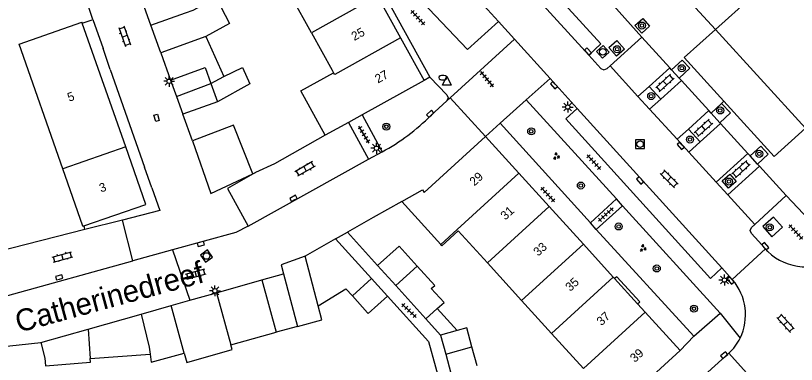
# Model space of a CAD drawing. Extents: x 132998 to 136004, y 396998 to 398512.
# Drawn here: x 133436.6 to 133525.7, y 398138.3 to 398178.1 of the extents above; entities that cross this region are included whole.
import ezdxf

# ---------------------------------------------------------------- set-up
doc = ezdxf.new("R2010")
doc.units = 0
for name, color, linetype in [('gg-afsc-erfafscheiding', 7, 'Continuous'), ('gg-afsc-muur', 7, 'Continuous'), ('gg-anno-huisnummerreeks BGT', 7, 'Continuous'), ('gg-anno-openbare ruimte label', 7, 'Continuous'), ('gg-bbg-bijgebouw', 7, 'Continuous'), ('gg-bbg-gedigitaliseerde bebouwing', 7, 'Continuous'), ('gg-bbg-gedigitaliseerde bijgebouw', 7, 'Continuous'), ('gg-bbg-hoofdgebouw', 7, 'Continuous'), ('gg-bbg-luifel en loopbrug', 7, 'Continuous'), ('gg-bbg-tussenscheiding', 7, 'Continuous'), ('gg-knt-verharding', 7, 'Continuous'), ('gg-knt-verharding nz', 7, 'Continuous'), ('gt-grn-groengrens', 7, 'Continuous'), ('gt-grn-weggrens', 7, 'Continuous'), ('gt-symb-boom', 7, 'Continuous'), ('gt-symb-brandkraan', 7, 'Continuous'), ('gt-symb-groenvak', 7, 'Continuous'), ('gt-symb-klinker verharding', 7, 'Continuous'), ('gt-symb-kolk', 7, 'Continuous'), ('gt-symb-kolk center center', 7, 'Continuous'), ('gt-symb-lichtmast', 7, 'Continuous'), ('gt-symb-rioolschacht', 7, 'Continuous'), ('gt-symb-tegel verharding', 7, 'Continuous'), ('gt-symb-waterafsluiter', 7, 'Continuous')]:
    doc.layers.add(name, color=color, linetype=linetype)

# ---------------------------------------------------------------- blocks, each defined once
blk = doc.blocks.new('gt0-KL1')
at = {"layer": 'gt-symb-klinker verharding'}
for p, q in [((-1.15, 0.3), (1.15, 0.3)), ((-1, -0.3), (-1, 0.3)), ((-0.5, 0.3), (-0.5, 0.45)), ((0, -0.3), (0, 0.3)), ((0.5, 0.3), (0.5, 0.45)), ((1, -0.3), (1, 0.3)), ((-1.15, -0.3), (1.15, -0.3)), ((-0.5, -0.45), (-0.5, -0.3)), ((0.5, -0.45), (0.5, -0.3))]:
    blk.add_line(p, q, dxfattribs=at)
blk = doc.blocks.new('gt0-KOLK')
at = {"layer": 'gt-symb-kolk'}
blk.add_lwpolyline([(0, 0), (0.375, 0), (0.375, 0.4), (-0.375, 0.4), (-0.375, 0), (0, 0)], dxfattribs=at)
blk = doc.blocks.new('gt0-TEG1')
at = {"layer": 'gt-symb-tegel verharding'}
for p, q in [((-1.125, 0), (1.125, 0)), ((-0.9, -0.25), (-0.9, 0.25)), ((-0.45, -0.25), (-0.45, 0.25)), ((0, -0.25), (0, 0.25)), ((0.45, -0.25), (0.45, 0.25)), ((0.9, -0.25), (0.9, 0.25))]:
    blk.add_line(p, q, dxfattribs=at)
blk = doc.blocks.new('gt0-BOOM')
at = {"layer": 'gt-symb-boom'}
for radius in [0.4, 0.2]:
    blk.add_circle((0, 0), radius, dxfattribs=at)
blk = doc.blocks.new('gt0-RS')
at = {"layer": 'gt-symb-rioolschacht'}
blk.add_lwpolyline([(-0.5, -0.5), (0.5, -0.5), (0.5, 0.5), (-0.5, 0.5)], close=True, dxfattribs=at)
blk.add_circle((0, 0), 0.375, dxfattribs=at)
blk = doc.blocks.new('gt0-LMAST')
at = {"layer": 'gt-symb-lichtmast'}
for p, q in [((-0.182, 0.173), (-0.447, 0.438)), ((-0.005, 0.246), (-0.005, 0.621)), ((0.172, 0.173), (0.437, 0.438)), ((-0.255, -0.004), (-0.63, -0.004)), ((-0.182, -0.181), (-0.447, -0.446)), ((-0.005, -0.254), (-0.005, -0.629)), ((0.437, -0.446), (0.172, -0.181)), ((0.245, -0.004), (0.62, -0.004))]:
    blk.add_line(p, q, dxfattribs=at)
blk.add_circle((-0.005, -0.004), 0.25, dxfattribs=at)
blk = doc.blocks.new('gt0-GRVAK')
at = {"layer": 'gt-symb-groenvak'}
for p, q in [((-0.11, 0.189), (-0.228, 0.24)), ((-0.182, 0.153), (0.088, 0.153)), ((-0.091, 0.211), (-0.156, 0.322)), ((-0.047, 0.214), (-0.047, 0.393)), ((-0.004, 0.211), (0.061, 0.322)), ((0.015, 0.189), (0.133, 0.24)), ((0.262, -0.052), (0.197, 0.059)), ((0.305, -0.049), (0.305, 0.13)), ((0.349, -0.052), (0.414, 0.059)), ((-0.245, -0.228), (-0.363, -0.177)), ((-0.318, -0.264), (-0.047, -0.264)), ((-0.226, -0.206), (-0.291, -0.095)), ((-0.183, -0.203), (-0.183, -0.024)), ((-0.139, -0.206), (-0.074, -0.095)), ((-0.12, -0.228), (-0.002, -0.177)), ((0.243, -0.074), (0.125, -0.023)), ((0.17, -0.11), (0.441, -0.11)), ((0.368, -0.074), (0.486, -0.023))]:
    blk.add_line(p, q, dxfattribs=at)
blk = doc.blocks.new('gt0-BR')
at = {"layer": 'gt-symb-brandkraan'}
for centre, radius, start, end in [((-0.244, 0), 0.206, 107.56694, 252.43307), ((0.599, -2.664), 3, 106.89205, 107.56694), ((0, -0.691), 0.938, 73.10799, 106.89205), ((-0.599, -2.664), 3, 72.43309, 73.10799), ((0.244, 0), 0.206, 287.56695, 72.43309), ((0.599, 2.664), 3, 252.43307, 253.10797), ((0, 0.691), 0.938, 253.10797, 286.89206), ((-0.599, 2.664), 3, 286.89206, 287.56695)]:
    blk.add_arc(centre, radius, start, end, dxfattribs=at)
blk = doc.blocks.new('gt0-WAFSL')
at = {"layer": 'gt-symb-waterafsluiter'}
for p, q in [((-0.5, -0.333), (0, 0.667)), ((0, 0.667), (0.5, -0.333)), ((0.5, -0.333), (-0.5, -0.333))]:
    blk.add_line(p, q, dxfattribs=at)
blk = doc.blocks.new('gt0-KOLKCC')
at = {"layer": 'gt-symb-kolk center center'}
blk.add_lwpolyline([(-0.375, 0.2), (0.375, 0.2), (0.375, -0.2), (-0.375, -0.2)], close=True, dxfattribs=at)

msp = doc.modelspace()

# ---------------------------------------------------------------- linework, layer by layer
at = {"layer": 'gg-afsc-erfafscheiding'}
msp.add_lwpolyline([(133478.984, 398146.125), (133483.665, 398140.935), (133485.261, 398135.166)], dxfattribs=at)
at = {"layer": 'gg-afsc-muur'}
for p, q in [((133445.357, 398177.65), (133444.827, 398179.235)), ((133444.16, 398177.247), (133445.162, 398177.585)), ((133445.162, 398177.585), (133445.357, 398177.65)), ((133463.627, 398160.044), (133463.939, 398160.19)), ((133480.636, 398156.908), (133477.377, 398155.061)), ((133477.377, 398155.061), (133474.423, 398153.388)), ((133444.463, 398153.698), (133434.421, 398151.158)), ((133444.398, 398153.928), (133444.341, 398154.129)), ((133444.463, 398153.698), (133444.398, 398153.928)), ((133474.423, 398153.388), (133477.867, 398149.598))]:
    msp.add_line(p, q, dxfattribs=at)
msp.add_lwpolyline([(133471.887, 398164.451), (133466.093, 398161.195), (133463.939, 398160.19)], dxfattribs=at)
at = {"layer": 'gg-bbg-bijgebouw'}
for p, q in [((133452.003, 398177.003), (133451.278, 398179.024)), ((133454.247, 398170.75), (133454.915, 398168.889)), ((133454.915, 398168.889), (133455.65, 398166.842)), ((133473.05, 398152.64), (133469.59, 398150.68)), ((133473.05, 398152.64), (133477.18, 398148.105)), ((133477.867, 398149.598), (133479.938, 398147.315)), ((133459.494, 398146.497), (133464.663, 398147.954)), ((133477.18, 398148.105), (133478.984, 398146.125)), ((133479.938, 398147.315), (133483.393, 398143.508)), ((133456.45, 398145.639), (133459.494, 398146.497)), ((133454.302, 398145.033), (133456.45, 398145.639)), ((133450.892, 398144.071), (133454.302, 398145.033)), ((133444.815, 398142.358), (133450.892, 398144.071)), ((133439.44, 398140.842), (133444.815, 398142.358)), ((133434.43, 398140.28), (133439.44, 398140.842)), ((133485.057, 398141.674), (133485.65, 398139.493)), ((133485.65, 398139.493), (133486.24, 398137.322))]:
    msp.add_line(p, q, dxfattribs=at)
for points in [[(133463.627, 398160.044), (133461.416, 398165.586), (133456.732, 398163.82)], [(133456.732, 398163.82), (133458.833, 398157.809), (133463.627, 398160.044)], [(133469.59, 398150.68), (133466.85, 398149.68), (133467.13, 398148.65)]]:
    msp.add_lwpolyline(points, dxfattribs=at)
at = {"layer": 'gg-bbg-gedigitaliseerde bebouwing'}
msp.add_line((133444.244, 398154.096), (133441.949, 398160.627), dxfattribs=at)
msp.add_lwpolyline([(133441.949, 398160.627), (133436.957, 398174.835), (133444.123, 398177.353)], dxfattribs=at)
at = {"layer": 'gg-bbg-gedigitaliseerde bijgebouw'}
for p, q in [((133452.003, 398177.003), (133455.96, 398178.41)), ((133458.838, 398170.346), (133459.59, 398168.25)), ((133459.59, 398168.25), (133455.65, 398166.842)), ((133464.663, 398147.954), (133466.308, 398142.007)), ((133467.13, 398148.65), (133468.719, 398142.664)), ((133474.986, 398146.137), (133476.72, 398144.22)), ((133483.393, 398143.508), (133484.687, 398144.686)), ((133461.136, 398140.549), (133466.308, 398142.007)), ((133486.958, 398142.191), (133485.057, 398141.674)), ((133489.228, 398138.149), (133488.638, 398140.32)), ((133445.067, 398139.008), (133451.903, 398139.509))]:
    msp.add_line(p, q, dxfattribs=at)
for points in [[(133454.247, 398170.75), (133458.186, 398172.164), (133458.838, 398170.346)], [(133477.867, 398149.598), (133480.319, 398151.823), (133482.387, 398149.546)], [(133484.687, 398144.686), (133485.453, 398145.383), (133483.995, 398146.988), (133484.388, 398147.344), (133482.387, 398149.546)], [(133471.078, 398144.998), (133474.26, 398146.94), (133474.986, 398146.137)], [(133478.984, 398146.125), (133476.798, 398144.134), (133476.72, 398144.22)], [(133468.719, 398142.664), (133471.487, 398143.42), (133471.078, 398144.998)], [(133488.638, 398140.32), (133488.048, 398142.487), (133486.958, 398142.191)], [(133455.79, 398139.615), (133456.08, 398138.561), (133461.279, 398140.026), (133461.136, 398140.549)], [(133451.903, 398139.509), (133452.021, 398138.584), (133455.79, 398139.615)], [(133439.972, 398138.168), (133445.101, 398138.595), (133445.067, 398139.008)]]:
    msp.add_lwpolyline(points, dxfattribs=at)
at = {"layer": 'gg-bbg-hoofdgebouw'}
for p, q in [((133470.322, 398176.148), (133467.672, 398180.927)), ((133477.838, 398180.326), (133480.488, 398175.546)), ((133444.16, 398177.247), (133444.123, 398177.353)), ((133449.123, 398163.121), (133444.16, 398177.247)), ((133480.488, 398175.546), (133483.18, 398170.69)), ((133472.972, 398171.369), (133472.852, 398171.586)), ((133483.18, 398170.69), (133476.112, 398166.785)), ((133476.112, 398166.785), (133474.533, 398165.913)), ((133474.533, 398165.913), (133471.887, 398164.451)), ((133490.19, 398164.3), (133483.203, 398157.937)), ((133490.19, 398164.3), (133493.997, 398160.119)), ((133493.997, 398160.119), (133497.459, 398156.317)), ((133480.636, 398156.908), (133485.084, 398152.002)), ((133497.459, 398156.317), (133501.356, 398152.038)), ((133444.244, 398154.096), (133444.341, 398154.129)), ((133487.083, 398153.55), (133490.409, 398149.897)), ((133501.356, 398152.038), (133504.77, 398148.289)), ((133490.409, 398149.897), (133494.305, 398145.618)), ((133504.77, 398148.289), (133504.926, 398148.117)), ((133504.926, 398148.117), (133507.552, 398145.234)), ((133494.305, 398145.618), (133497.719, 398141.869)), ((133507.552, 398145.234), (133508.426, 398144.274)), ((133508.426, 398144.274), (133512.4, 398139.91)), ((133497.719, 398141.869), (133501.376, 398137.854)), ((133512.4, 398139.91), (133505.34, 398133.5))]:
    msp.add_line(p, q, dxfattribs=at)
for points in [[(133470.322, 398176.148), (133472.688, 398171.88), (133472.852, 398171.586)], [(133471.887, 398164.451), (133469.099, 398169.506), (133472.852, 398171.586)], [(133444.341, 398154.129), (133451.422, 398156.579), (133449.123, 398163.121)], [(133480.636, 398156.908), (133482.985, 398158.24), (133483.203, 398157.937)], [(133487.083, 398153.55), (133485.216, 398151.857), (133485.084, 398152.002)]]:
    msp.add_lwpolyline(points, dxfattribs=at)
at = {"layer": 'gg-bbg-luifel en loopbrug'}
for p, q in [((133453.132, 398173.857), (133452.003, 398177.003)), ((133458.273, 398175.702), (133453.132, 398173.857)), ((133458.273, 398175.702), (133460.314, 398171.14)), ((133453.132, 398173.857), (133454.247, 398170.75)), ((133458.838, 398170.346), (133460.314, 398171.14)), ((133464.663, 398147.954), (133467.13, 398148.65)), ((133484.687, 398144.686), (133486.958, 398142.191)), ((133483.393, 398143.508), (133485.057, 398141.674)), ((133468.719, 398142.664), (133466.308, 398142.007))]:
    msp.add_line(p, q, dxfattribs=at)
for points in [[(133455.96, 398178.41), (133456.812, 398178.713), (133459.436, 398180.172), (133460.948, 398177.189), (133458.273, 398175.702)], [(133460.314, 398171.14), (133462.46, 398172.181), (133463.297, 398170.318), (133459.59, 398168.25)]]:
    msp.add_lwpolyline(points, dxfattribs=at)
at = {"layer": 'gg-bbg-tussenscheiding'}
for p, q in [((133477.838, 398180.326), (133470.322, 398176.148)), ((133480.488, 398175.546), (133472.972, 398171.369)), ((133454.915, 398168.889), (133458.838, 398170.346)), ((133449.123, 398163.121), (133441.949, 398160.627)), ((133493.997, 398160.119), (133486.947, 398153.699)), ((133497.459, 398156.317), (133490.409, 398149.897)), ((133486.947, 398153.699), (133485.084, 398152.002)), ((133501.356, 398152.038), (133494.305, 398145.618)), ((133471.078, 398144.998), (133469.59, 398150.68)), ((133479.938, 398147.315), (133482.387, 398149.546)), ((133477.18, 398148.105), (133474.986, 398146.137)), ((133504.77, 398148.289), (133497.719, 398141.869)), ((133459.494, 398146.497), (133461.136, 398140.549)), ((133455.79, 398139.615), (133454.302, 398145.033)), ((133508.426, 398144.274), (133501.376, 398137.854)), ((133444.815, 398142.358), (133445.067, 398139.008)), ((133485.65, 398139.493), (133488.638, 398140.32))]:
    msp.add_line(p, q, dxfattribs=at)
for points in [[(133450.892, 398144.071), (133451.802, 398140.298), (133451.903, 398139.509)], [(133439.44, 398140.842), (133439.9, 398139.03), (133439.972, 398138.168)]]:
    msp.add_lwpolyline(points, dxfattribs=at)
at = {"layer": 'gg-knt-verharding'}
for p, q in [((133476.514, 398184.287), (133483.84, 398171.08)), ((133445.357, 398177.65), (133446.536, 398174.342)), ((133493.502, 398175.405), (133491.654, 398177.442)), ((133508.038, 398175.621), (133504.4, 398172.35)), ((133511.213, 398172.142), (133508.038, 398175.621)), ((133497.554, 398170.937), (133493.502, 398175.405)), ((133508.868, 398170.024), (133511.213, 398172.142)), ((133511.43, 398171.904), (133511.213, 398172.142)), ((133447.355, 398171.952), (133451.263, 398160.819)), ((133512.276, 398170.977), (133511.43, 398171.904)), ((133500.659, 398167.514), (133497.554, 398170.937)), ((133512.545, 398170.682), (133510.19, 398168.558)), ((133512.545, 398170.682), (133512.276, 398170.977)), ((133515.667, 398167.261), (133512.545, 398170.682)), ((133507.586, 398168.867), (133508.868, 398170.024)), ((133508.868, 398170.024), (133510.19, 398168.558)), ((133486.16, 398168.724), (133485.76, 398168.36)), ((133490.19, 398164.3), (133486.16, 398168.724)), ((133494.84, 398168.5), (133491.85, 398165.84)), ((133505.12, 398157.21), (133494.84, 398168.5)), ((133508.918, 398167.411), (133507.586, 398168.867)), ((133510.19, 398168.558), (133508.918, 398167.411)), ((133483.96, 398166.72), (133485.76, 398168.36)), ((133515.929, 398166.974), (133517.127, 398168.068)), ((133456.732, 398163.82), (133455.65, 398166.842)), ((133476.112, 398166.785), (133478.403, 398162.562)), ((133513.346, 398165.164), (133515.667, 398167.261)), ((133515.929, 398166.974), (133515.667, 398167.261)), ((133516.934, 398165.873), (133515.929, 398166.974)), ((133474.533, 398165.913), (133476.848, 398161.711)), ((133491.85, 398165.84), (133502.16, 398154.48)), ((133517.005, 398165.795), (133514.677, 398163.691)), ((133517.005, 398165.795), (133516.934, 398165.873)), ((133520.122, 398162.38), (133517.005, 398165.795)), ((133512.047, 398163.991), (133513.346, 398165.164)), ((133513.346, 398165.164), (133514.677, 398163.691)), ((133512.047, 398163.991), (133513.387, 398162.525)), ((133514.677, 398163.691), (133513.387, 398162.525)), ((133476.848, 398161.711), (133478.403, 398162.562)), ((133516.517, 398159.104), (133520.122, 398162.38)), ((133520.385, 398162.092), (133520.122, 398162.38)), ((133521.234, 398161.162), (133520.385, 398162.092)), ((133521.456, 398160.918), (133517.847, 398157.65)), ((133521.456, 398160.918), (133521.234, 398161.162)), ((133524.49, 398157.593), (133521.456, 398160.918)), ((133463.939, 398160.19), (133460.747, 398158.397)), ((133517.847, 398157.65), (133516.517, 398159.104)), ((133460.747, 398158.397), (133463.082, 398154.072)), ((133502.16, 398154.48), (133505.12, 398157.21)), ((133520.93, 398154.28), (133524.49, 398157.593)), ((133505.81, 398156.42), (133502.83, 398153.72)), ((133516.96, 398144.19), (133505.81, 398156.42)), ((133448.74, 398154.781), (133444.463, 398153.698)), ((133449.917, 398150.124), (133448.74, 398154.781)), ((133473.05, 398152.64), (133474.423, 398153.388)), ((133502.83, 398153.72), (133513.95, 398141.54)), ((133454.458, 398151.374), (133449.917, 398150.124)), ((133522.133, 398151.492), (133518.341, 398148.013)), ((133522.412, 398151.188), (133522.133, 398151.492)), ((133517.146, 398149.331), (133518.341, 398148.013)), ((133518.341, 398148.013), (133518.38, 398147.97)), ((133513.95, 398141.54), (133516.96, 398144.19)), ((133514.781, 398136.717), (133517.97, 398139.595)), ((133517.97, 398139.595), (133521.375, 398135.854))]:
    msp.add_line(p, q, dxfattribs=at)
for points in [[(133530.965, 398189.568), (133527.714, 398192.991), (133513.242, 398180.004), (133516.424, 398176.518)], [(133479.176, 398183.81), (133479.32, 398183.55), (133488.112, 398174.217), (133491.654, 398177.442)], [(133501.982, 398173.586), (133503.337, 398174.869), (133495.539, 398183.433), (133494.129, 398182.175)], [(133507.246, 398176.985), (133508.139, 398177.784), (133508.918, 398176.905), (133508.026, 398176.106), (133507.246, 398176.985)], [(133517.406, 398168.323), (133512.852, 398173.313), (133516.424, 398176.518)], [(133504.273, 398174.452), (133505.162, 398175.242), (133506.043, 398174.264), (133505.154, 398173.475), (133504.273, 398174.452)], [(133501.982, 398173.586), (133503.359, 398172.08), (133503.708, 398171.921), (133504.069, 398172.05), (133504.4, 398172.35)], [(133511.43, 398171.904), (133512.646, 398173.014), (133513.489, 398172.084), (133512.276, 398170.977)], [(133483.84, 398171.08), (133485.78, 398169.08), (133485.92, 398168.716), (133485.76, 398168.36)], [(133517.127, 398168.068), (133518.164, 398166.995), (133516.934, 398165.873)], [(133526.707, 398165.25), (133523.143, 398162.036), (133517.406, 398168.323)], [(133517.146, 398149.331), (133515.867, 398148.128), (133499.369, 398166.323), (133500.659, 398167.514)], [(133520.385, 398162.092), (133521.626, 398163.224), (133522.459, 398162.28), (133521.234, 398161.162)], [(133517.198, 398159.258), (133518.087, 398160.015), (133518.793, 398159.17), (133517.904, 398158.413), (133517.198, 398159.258)], [(133452.097, 398158.478), (133453.006, 398155.869), (133448.74, 398154.781)], [(133521.829, 398154.042), (133522.855, 398152.889), (133524.066, 398153.97), (133523.04, 398155.123), (133521.829, 398154.042)], [(133522.133, 398151.492), (133520.529, 398153.24), (133520.4, 398153.601), (133520.56, 398153.95), (133520.93, 398154.28)], [(133463.082, 398154.072), (133461.67, 398153.36), (133454.458, 398151.374)], [(133507.552, 398145.234), (133507.785, 398145.446), (133505.159, 398148.329), (133504.926, 398148.117)]]:
    msp.add_lwpolyline(points, dxfattribs=at)
for centre, radius, start, end in [((133466.81, 398183.848), 24.238, 298.57419, 315.03682), ((133526.781, 398155.786), 6.343, 226.46881, 305.08157), ((133513.789, 398143.997), 6.072, 333.95786, 40.87174), ((133513.779, 398144.006), 6.084, 313.5339, 333.91838)]:
    msp.add_arc(centre, radius, start, end, dxfattribs=at)
at = {"layer": 'gg-knt-verharding nz'}
for p, q in [((133516.424, 398176.518), (133530.965, 398189.568)), ((133482.79, 398187.12), (133491.654, 398177.442)), ((133494.129, 398182.175), (133501.982, 398173.586)), ((133516.424, 398176.518), (133526.707, 398165.25)), ((133504.4, 398172.35), (133507.586, 398168.867)), ((133500.659, 398167.514), (133517.146, 398149.331)), ((133508.918, 398167.411), (133512.047, 398163.991)), ((133513.387, 398162.525), (133516.517, 398159.104)), ((133463.082, 398154.072), (133476.848, 398161.711)), ((133517.847, 398157.65), (133520.93, 398154.28)), ((133435.673, 398146.202), (133449.917, 398150.124))]:
    msp.add_line(p, q, dxfattribs=at)
at = {"layer": 'gt-grn-groengrens'}
msp.add_line((133483.84, 398171.08), (133483.18, 398170.69), dxfattribs=at)
at = {"layer": 'gt-grn-weggrens'}
for p, q in [((133508.038, 398175.621), (133504.783, 398179.248)), ((133486.16, 398168.724), (133493.502, 398175.405)), ((133447.355, 398171.952), (133446.536, 398174.342)), ((133497.554, 398170.937), (133494.84, 398168.5)), ((133517.127, 398168.068), (133517.406, 398168.323)), ((133491.85, 398165.84), (133490.19, 398164.3)), ((133452.097, 398158.478), (133451.263, 398160.819)), ((133505.81, 398156.42), (133505.12, 398157.21)), ((133529.461, 398152.316), (133524.49, 398157.593)), ((133502.83, 398153.72), (133502.16, 398154.48)), ((133454.458, 398151.374), (133456.45, 398145.639)), ((133516.96, 398144.19), (133519.244, 398141.331)), ((133512.4, 398139.91), (133513.95, 398141.54))]:
    msp.add_line(p, q, dxfattribs=at)

# ---------------------------------------------------------------- block references
at = {"layer": 'gt-symb-boom'}
for p in [(133508.037, 398176.965), (133505.205, 398174.265), (133512.587, 398172.1), (133509.095, 398168.916), (133516.972, 398167.278), (133478.864, 398165.437), (133495.402, 398164.901), (133513.519, 398163.967), (133521.43, 398162.336), (133517.973, 398159.176), (133501.068, 398158.725), (133505.385, 398154.056), (133522.632, 398153.96), (133509.737, 398149.265), (133513.972, 398144.685)]:
    msp.add_blockref('gt0-BOOM', p, dxfattribs=at)
at = {"layer": 'gt-symb-brandkraan'}
msp.add_blockref('gt0-BR', (133485.305, 398171.022), dxfattribs=at)
at = {"layer": 'gt-symb-groenvak'}
for p, rotation in [((133498.288, 398162.069), -125.02487327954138), ((133508.175, 398151.596), -125.02487327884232)]:
    msp.add_blockref('gt0-GRVAK', p, dxfattribs=dict(at, rotation=rotation))
at = {"layer": 'gt-symb-klinker verharding'}
for p, rotation in [((133449.008, 398175.747), -70.31535726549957), ((133510.666, 398170.414), 42.08093041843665), ((133515.064, 398165.287), 42.08093041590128), ((133469.582, 398160.616), -149.79306598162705), ((133519.354, 398160.596), 42.08093041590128), ((133511.155, 398159.488), -45.000000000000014), ((133441.902, 398150.574), 15.425970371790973), ((133457.123, 398148.65), 15.370725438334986), ((133524.435, 398143.021), 132.28524834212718)]:
    msp.add_blockref('gt0-KL1', p, dxfattribs=dict(at, rotation=rotation))
at = {"layer": 'gt-symb-kolk'}
for p, rotation in [((133501.72, 398173.872), -47.63383016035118), ((133498.133, 398170.296), 132.3238165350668), ((133484.006, 398166.759), 43.298645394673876), ((133512.606, 398163.375), 132.3238165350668), ((133507.978, 398159.439), 131.99999127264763), ((133468.357, 398157.075), 28.615031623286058), ((133457.647, 398152.256), -165.0464352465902), ((133521.962, 398151.673), -48.6470636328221), ((133441.568, 398148.056), 13.883418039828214), ((133518.325, 398148.027), 132.04255015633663), ((133517.552, 398139.232), 39.43862478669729)]:
    msp.add_blockref('gt0-KOLK', p, dxfattribs=dict(at, rotation=rotation))
at = {"layer": 'gt-symb-kolk center center', "rotation": -74.03098346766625}
msp.add_blockref('gt0-KOLKCC', (133452.642, 398166.454), dxfattribs=at)
at = {"layer": 'gt-symb-lichtmast'}
for p in [(133454.083, 398170.615), (133499.572, 398167.67), (133477.745, 398162.982), (133517.465, 398147.951), (133459.307, 398146.722)]:
    msp.add_blockref('gt0-LMAST', p, dxfattribs=at)
at = {"layer": 'gt-symb-rioolschacht'}
for p, rotation in [((133503.577, 398173.963), 41.99999127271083), ((133458.345, 398150.686), 35.85054811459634)]:
    msp.add_blockref('gt0-RS', p, dxfattribs=dict(at, rotation=rotation))
msp.add_blockref('gt0-RS', (133507.824, 398163.433), dxfattribs=at)
at = {"layer": 'gt-symb-tegel verharding'}
for p, rotation in [((133482.46, 398177.863), 133.2986453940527), ((133490.343, 398170.85), -50.480685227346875), ((133476.32, 398164.527), 120.87529168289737), ((133502.547, 398161.39), 132.3238165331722), ((133497.305, 398157.682), 132.20433768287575), ((133503.915, 398155.406), -137.8381187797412), ((133525.601, 398153.413), -46.70135460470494), ((133481.463, 398144.468), -43.58107409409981)]:
    msp.add_blockref('gt0-TEG1', p, dxfattribs=dict(at, rotation=rotation))
at = {"layer": 'gt-symb-waterafsluiter'}
msp.add_blockref('gt0-WAFSL', (133485.783, 398170.51), dxfattribs=at)

# ---------------------------------------------------------------- texts
at = {"layer": 'gg-anno-huisnummerreeks BGT'}
for s, rotation, p in [('25', 29, (133475.217, 398175.2)), ('27', 29, (133477.908, 398170.346)), ('5', 19.3, (133442.666, 398168.259)), ('29', 42.3, (133488.91, 398158.61)), ('3', 19.4, (133446.3, 398157.919)), ('31', 42.3, (133492.448, 398154.725)), ('33', 42.3, (133496.199, 398150.605)), ('35', 42.3, (133499.855, 398146.591)), ('37', 42.3, (133503.417, 398142.68)), ('39', 42.3, (133507.23, 398138.493))]:
    msp.add_text(s, height=1, rotation=rotation, dxfattribs=at).set_placement(p)
at = {"layer": 'gg-anno-openbare ruimte label'}
msp.add_text('Catherinedreef', height=2.5, rotation=15.2, dxfattribs=at).set_placement((133436.897, 398141.934))

doc.saveas('drawing.dxf')
